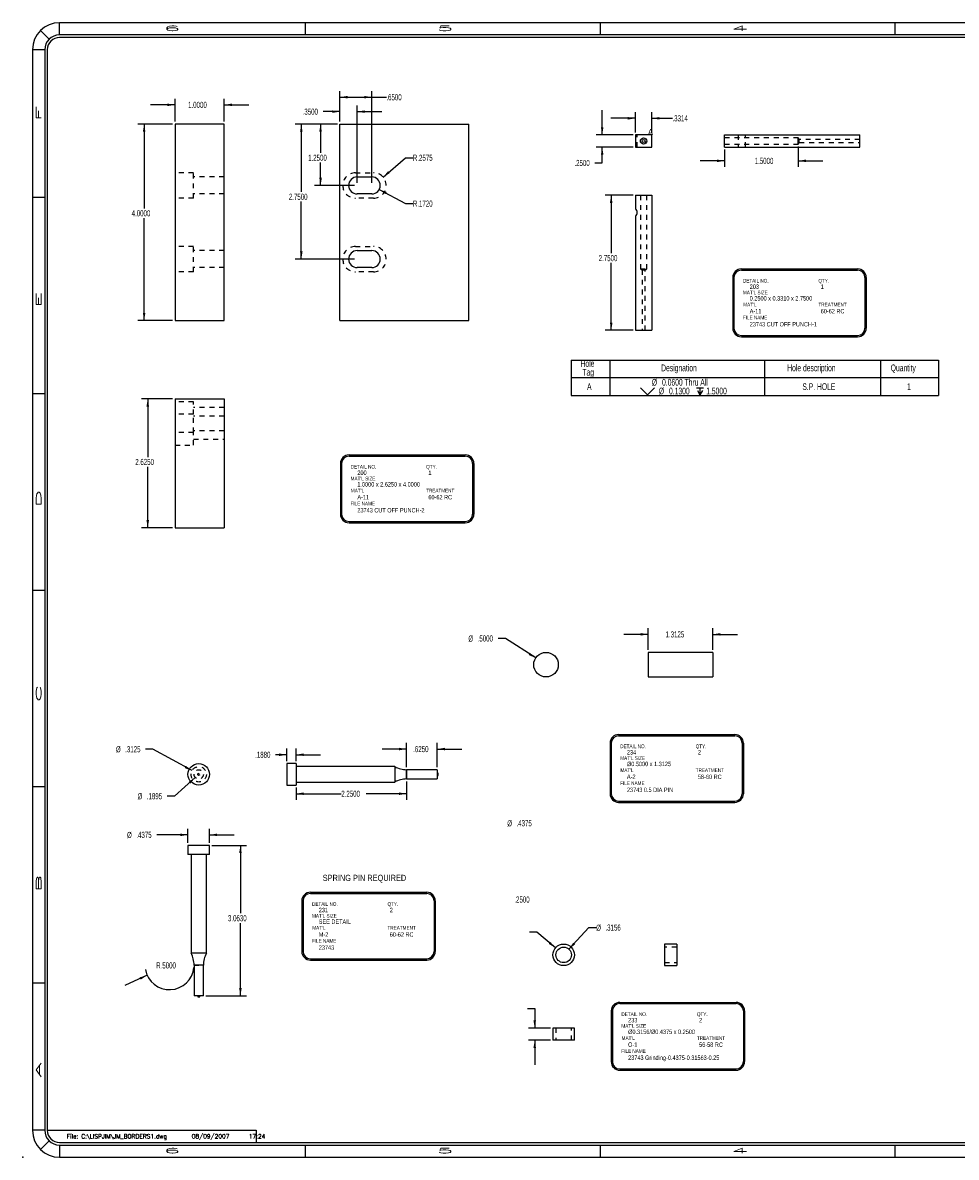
# Model space of a CAD drawing. Header units: inches. Extents: x 1802 to 2468, y -208 to -72.
# Tile 410 of 595: x 2194 to 2213, y -183 to -160. Entities that reach past the tile are written whole.
import ezdxf

# ---------------------------------------------------------------- set-up
doc = ezdxf.new("R2010")
doc.units = ezdxf.units.IN
doc.header["$LTSCALE"] = 0.5
doc.header["$MEASUREMENT"] = 0
doc.linetypes.add('HIDDEN', pattern=[0.225, 0.15, -0.075])
for name, color, linetype in [('SID-M-D', 42, 'Continuous'), ('SID-M-H', 4, 'HIDDEN'), ('SID-M-M', 233, 'Continuous'), ('SID-M-S', 105, 'Continuous')]:
    doc.layers.add(name, color=color, linetype=linetype)
doc.styles.add('DM_AUTO_PLOT_UPDATE', font='ROMANS.SHX')
doc.styles.add('R', font='ROMAND.SHX')
doc.styles.add('SLDTEXTSTYLE0', font='TXT', dxfattribs={"width": 0.595745})

# ---------------------------------------------------------------- blocks, each defined once
blk = doc.blocks.new('*U9')
at = {"layer": 'SID-M-D'}
blk.add_point((-34.75, -0.55), dxfattribs=at)
at = {"layer": 'SID-M-S'}
for p, q in [((0, 22.55), (-34, 22.55)), ((-34, 22.3), (-34, 22.55)), ((-29, 22.55), (-29, 22.3)), ((-23, 22.55), (-23, 22.3)), ((-17, 22.55), (-17, 22.3)), ((-34.212, 22.212), (-34.389, 22.389)), ((0, 22.3), (-34, 22.3)), ((0, 22.25), (-34, 22.25)), ((-34.3, 22), (-34.55, 22)), ((-34.55, 22), (-34.55, 0)), ((-34.3, 22), (-34.3, 0)), ((-34.25, 22), (-34.25, 0)), ((-34.55, 19), (-34.3, 19)), ((-34.55, 15), (-34.3, 15)), ((-34.55, 11), (-34.3, 11)), ((-34.55, 7), (-34.3, 7)), ((-34.55, 3), (-34.3, 3)), ((-34.3, 0), (-34.55, 0)), ((-34.212, -0.212), (-34.389, -0.389)), ((-34.25, 0), (-30, 0)), ((-30, 0), (-30, -0.25)), ((-34, -0.25), (0, -0.25)), ((-34, -0.3), (0, -0.3)), ((-34, -0.3), (-34, -0.55)), ((-29, -0.3), (-29, -0.55)), ((-23, -0.3), (-23, -0.55)), ((-17, -0.3), (-17, -0.55)), ((-34, -0.55), (0, -0.55))]:
    blk.add_line(p, q, dxfattribs=at)
for centre, radius, start, end in [((-34, 22), 0.55, 90, 180), ((-34, 22), 0.3, 90, 180), ((-34, 22), 0.25, 90, 180), ((-34, 0), 0.55, 180, 270), ((-34, 0), 0.3, 180, 270), ((-34, 0), 0.25, 180, 270)]:
    blk.add_arc(centre, radius, start, end, dxfattribs=at)
at = {"layer": 'SID-M-D', "style": 'R', "width": 4}
for s, p in [('6', (-31.882, 22.386)), ('5', (-26.327, 22.386)), ('4', (-20.327, 22.386)), ('6', (-31.882, -0.464)), ('5', (-26.327, -0.464)), ('4', (-20.327, -0.464))]:
    blk.add_text(s, height=0.1, dxfattribs=at).set_placement(p)
for s, p in [('F', (-34.374, 20.547)), ('E', (-34.374, 16.743)), ('D', (-34.374, 12.681)), ('C', (-34.374, 8.715)), ('B', (-34.374, 4.846)), ('A', (-34.374, 1.074))]:
    blk.add_text(s, height=0.1, rotation=90, dxfattribs=at).set_placement(p)
blk = doc.blocks.new('SW_SYMBOL_HOLE_SINK')
at = {"layer": 'SID-M-D', "color": 0}
for p, q in [((0, 34.4), (31.5, 3)), ((31.5, 3), (63, 34.4))]:
    blk.add_line(p, q, dxfattribs=at)
blk = doc.blocks.new('SW_SYMBOL_HOLE_DEPTH')
at = {"layer": 'SID-M-D', "color": 0}
for p, q in [((0, 34.4), (31.5, 34.4)), ((3.9, 21.9), (15.7, 3)), ((15.7, 34.4), (15.7, 3)), ((27.6, 21.9), (15.7, 3))]:
    blk.add_line(p, q, dxfattribs=at)

msp = doc.modelspace()

# ---------------------------------------------------------------- linework, layer by layer
at = {"layer": 'SID-M-D'}
for p, q in [((2200.6141, -161.55999), (2200.6141, -160.93884)), ((2201.2641, -162.80999), (2201.2641, -160.93884)), ((2197.25939, -161.21933), (2196.75939, -161.21933)), ((2197.25939, -161.55999), (2197.25939, -161.09433)), ((2198.25939, -161.55999), (2198.25939, -161.09433)), ((2198.25939, -161.21933), (2198.75939, -161.21933)), ((2200.6141, -161.06384), (2201.2641, -161.06384)), ((2200.6141, -161.55999), (2200.6141, -161.23265)), ((2200.9641, -162.80999), (2200.9641, -161.23265)), ((2201.2641, -161.06384), (2201.55969, -161.06384)), ((2200.6141, -161.35765), (2200.27122, -161.35765)), ((2200.9641, -161.35765), (2201.4641, -161.35765)), ((2205.9523, -161.83081), (2205.9523, -161.33081)), ((2206.62918, -161.78081), (2206.62918, -161.3687)), ((2206.96057, -161.78081), (2206.96057, -161.3687)), ((2197.20939, -161.60999), (2196.50447, -161.60999)), ((2196.62947, -161.60999), (2196.62947, -163.32674)), ((2200.5641, -161.60999), (2199.70317, -161.60999)), ((2199.82817, -161.60999), (2199.82817, -162.99177)), ((2200.5641, -161.60999), (2200.0954, -161.60999)), ((2200.2204, -161.60999), (2200.2204, -162.19708)), ((2206.62918, -161.4937), (2206.12918, -161.4937)), ((2206.96057, -161.4937), (2207.38268, -161.4937)), ((2206.57918, -161.83081), (2205.8273, -161.83081)), ((2206.57918, -162.08081), (2205.8273, -162.08081)), ((2205.9523, -162.40222), (2205.9523, -162.08081)), ((2208.4439, -162.13081), (2208.4439, -162.48436)), ((2209.9439, -162.07081), (2209.9439, -162.48436)), ((2201.49372, -162.69138), (2201.94972, -162.2963)), ((2201.94972, -162.2963), (2202.09972, -162.2963)), ((2208.4439, -162.35936), (2207.9439, -162.35936)), ((2209.9439, -162.35936), (2210.4439, -162.35936)), ((2200.2204, -162.85999), (2200.2204, -162.39552)), ((2205.8023, -162.40222), (2205.9523, -162.40222)), ((2200.9141, -162.85999), (2200.0954, -162.85999)), ((2201.41554, -162.94154), (2201.94972, -163.22917)), ((2206.57918, -163.05985), (2206.01047, -163.05985)), ((2206.13547, -163.05985), (2206.13547, -164.23966)), ((2199.82817, -164.35999), (2199.82817, -163.1902)), ((2201.94972, -163.22917), (2202.09972, -163.22917)), ((2196.62947, -165.60999), (2196.62947, -163.52518)), ((2200.9141, -164.35999), (2199.70317, -164.35999)), ((2206.13547, -165.80985), (2206.13547, -164.4381)), ((2197.20939, -165.60999), (2196.50447, -165.60999)), ((2206.57918, -165.80985), (2206.01047, -165.80985)), ((2197.20939, -167.20516), (2196.57783, -167.20516)), ((2196.70283, -167.20516), (2196.70283, -168.39068)), ((2196.70283, -169.83016), (2196.70283, -168.58911)), ((2197.20939, -169.83016), (2196.57783, -169.83016)), ((2203.98324, -172.08346), (2203.83324, -172.08346)), ((2204.59884, -172.48125), (2203.98324, -172.08346)), ((2206.89052, -171.99969), (2206.39052, -171.99969)), ((2206.89052, -172.31693), (2206.89052, -171.87469)), ((2208.20302, -172.31693), (2208.20302, -171.87469)), ((2208.20302, -171.99969), (2208.70302, -171.99969)), ((2196.80976, -174.33902), (2196.65976, -174.33902)), ((2197.60362, -174.77462), (2196.80976, -174.33902)), ((2199.53329, -174.58104), (2199.53329, -174.32557)), ((2199.72129, -174.58104), (2199.72129, -174.32557)), ((2201.97134, -174.33487), (2201.47134, -174.33487)), ((2201.97134, -174.70504), (2201.97134, -174.20987)), ((2202.59629, -174.70504), (2202.59629, -174.20987)), ((2202.59629, -174.33487), (2203.09629, -174.33487)), ((2199.53329, -174.45057), (2199.30409, -174.45057)), ((2199.72129, -174.45057), (2200.22129, -174.45057)), ((2197.67039, -174.91341), (2197.24921, -175.295)), ((2201.97134, -174.99454), (2201.97134, -175.36958)), ((2197.24921, -175.295), (2197.09921, -175.295)), ((2199.72129, -175.11854), (2199.72129, -175.36958)), ((2199.72129, -175.24458), (2200.64206, -175.24458)), ((2201.97134, -175.24458), (2201.15005, -175.24458)), ((2197.52186, -176.24529), (2197.52186, -175.95698)), ((2197.95936, -176.24529), (2197.95936, -175.95698)), ((2197.52186, -176.08198), (2196.88596, -176.08198)), ((2197.95936, -176.08198), (2198.45936, -176.08198)), ((2198.00936, -176.29529), (2198.71428, -176.29529)), ((2198.58928, -176.29529), (2198.58928, -177.67903)), ((2198.58928, -179.35829), (2198.58928, -177.87747)), ((2204.62225, -178.06229), (2204.47225, -178.06229)), ((2205.00124, -178.38366), (2204.62225, -178.06229)), ((2205.27509, -178.40913), (2205.67982, -177.97034)), ((2205.67982, -177.97034), (2205.82982, -177.97034)), ((2196.69134, -178.94169), (2196.23682, -179.15004)), ((2197.88536, -179.35829), (2198.71428, -179.35829)), ((2204.42887, -179.61532), (2204.57887, -179.61532)), ((2204.57887, -179.61532), (2204.57887, -180.01506)), ((2204.89934, -180.01506), (2204.45387, -180.01506)), ((2204.89934, -180.26506), (2204.45387, -180.26506)), ((2204.57887, -180.26506), (2204.57887, -180.76506))]:
    msp.add_line(p, q, dxfattribs=at)
at = {"layer": 'SID-M-D', "color": 0}
for p, q in [((2205.31884, -166.41482), (2205.31884, -166.77353)), ((2205.31884, -166.41482), (2206.10624, -166.41482)), ((2206.10624, -166.41482), (2206.10624, -166.77353)), ((2206.10624, -166.41482), (2209.25584, -166.41482)), ((2209.25584, -166.41482), (2209.25584, -166.77353)), ((2209.25584, -166.41482), (2211.61805, -166.41482)), ((2211.61805, -166.41482), (2211.61805, -166.77353)), ((2211.61805, -166.41482), (2212.79915, -166.41482)), ((2212.79915, -166.41482), (2212.79915, -166.77353)), ((2205.31884, -166.77353), (2206.10624, -166.77353)), ((2205.31884, -166.77353), (2205.31884, -167.13808)), ((2206.10624, -166.77353), (2209.25584, -166.77353)), ((2206.10624, -166.77353), (2206.10624, -167.13808)), ((2209.25584, -166.77353), (2211.61805, -166.77353)), ((2209.25584, -166.77353), (2209.25584, -167.13808)), ((2211.61805, -166.77353), (2212.79915, -166.77353)), ((2211.61805, -166.77353), (2211.61805, -167.13808)), ((2212.79915, -166.77353), (2212.79915, -167.13808)), ((2205.31884, -167.13808), (2206.10624, -167.13808)), ((2206.10624, -167.13808), (2209.25584, -167.13808)), ((2209.25584, -167.13808), (2211.61805, -167.13808)), ((2211.61805, -167.13808), (2212.79915, -167.13808))]:
    msp.add_line(p, q, dxfattribs=at)
at = {"layer": 'SID-M-D'}
msp.add_arc((2197.14586, -178.73333), 0.5, 190.590859, 354.289407, dxfattribs=at)
for points in [[(2197.25939, -161.21933), (2197.10339, -161.19333), (2197.10339, -161.24533)], [(2198.25939, -161.21933), (2198.41539, -161.24533), (2198.41539, -161.19333)], [(2200.6141, -161.06384), (2200.7701, -161.08984), (2200.7701, -161.03784)], [(2201.2641, -161.06384), (2201.1081, -161.03784), (2201.1081, -161.08984)], [(2200.6141, -161.35765), (2200.4581, -161.33165), (2200.4581, -161.38365)], [(2200.9641, -161.35765), (2201.1201, -161.38365), (2201.1201, -161.33165)], [(2206.62918, -161.4937), (2206.47318, -161.4677), (2206.47318, -161.5197)], [(2206.96057, -161.4937), (2207.11657, -161.5197), (2207.11657, -161.4677)], [(2196.62947, -161.60999), (2196.60347, -161.76599), (2196.65547, -161.76599)], [(2199.82817, -161.60999), (2199.80217, -161.76599), (2199.85417, -161.76599)], [(2200.2204, -161.60999), (2200.1944, -161.76599), (2200.2464, -161.76599)], [(2205.9523, -161.83081), (2205.9783, -161.67481), (2205.9263, -161.67481)], [(2205.9523, -162.08081), (2205.9263, -162.23681), (2205.9783, -162.23681)], [(2208.4439, -162.35936), (2208.2879, -162.33336), (2208.2879, -162.38536)], [(2209.9439, -162.35936), (2210.0999, -162.38536), (2210.0999, -162.33336)], [(2201.49372, -162.69138), (2201.62865, -162.60888), (2201.5946, -162.56958)], [(2200.2204, -162.85999), (2200.2464, -162.70399), (2200.1944, -162.70399)], [(2201.41554, -162.94154), (2201.54057, -163.03839), (2201.56522, -162.99261)], [(2206.13547, -163.05985), (2206.10947, -163.21585), (2206.16147, -163.21585)], [(2199.82817, -164.35999), (2199.85417, -164.20399), (2199.80217, -164.20399)], [(2196.62947, -165.60999), (2196.65547, -165.45399), (2196.60347, -165.45399)], [(2206.13547, -165.80985), (2206.16147, -165.65385), (2206.10947, -165.65385)], [(2196.70283, -167.20516), (2196.67683, -167.36116), (2196.72883, -167.36116)], [(2196.70283, -169.83016), (2196.72883, -169.67416), (2196.67683, -169.67416)], [(2206.89052, -171.99969), (2206.73452, -171.97369), (2206.73452, -172.02569)], [(2208.20302, -171.99969), (2208.35902, -172.02569), (2208.35902, -171.97369)], [(2204.59884, -172.48125), (2204.48192, -172.37475), (2204.4537, -172.41842)], [(2201.97134, -174.33487), (2201.81534, -174.30887), (2201.81534, -174.36087)], [(2202.59629, -174.33487), (2202.75229, -174.36087), (2202.75229, -174.30887)], [(2199.53329, -174.45057), (2199.37729, -174.42457), (2199.37729, -174.47657)], [(2199.72129, -174.45057), (2199.87729, -174.47657), (2199.87729, -174.42457)], [(2197.60362, -174.77462), (2197.47937, -174.67679), (2197.45435, -174.72237)], [(2197.67039, -174.91341), (2197.53732, -174.99888), (2197.57224, -175.03742)], [(2199.72129, -175.24458), (2199.87729, -175.27058), (2199.87729, -175.21858)], [(2201.97134, -175.24458), (2201.81534, -175.21858), (2201.81534, -175.27058)], [(2197.52186, -176.08198), (2197.36586, -176.05598), (2197.36586, -176.10798)], [(2197.95936, -176.08198), (2198.11536, -176.10798), (2198.11536, -176.05598)], [(2198.58928, -176.29529), (2198.56328, -176.45129), (2198.61528, -176.45129)], [(2205.00124, -178.38366), (2204.89907, -178.26294), (2204.86544, -178.3026)], [(2205.27509, -178.40913), (2205.39997, -178.31209), (2205.36174, -178.27683)], [(2196.69134, -178.94169), (2196.53869, -178.98306), (2196.56036, -179.03033)], [(2198.58928, -179.35829), (2198.61528, -179.20229), (2198.56328, -179.20229)], [(2204.57887, -180.01506), (2204.60487, -179.85906), (2204.55287, -179.85906)], [(2204.57887, -180.26506), (2204.55287, -180.42106), (2204.60487, -180.42106)]]:
    msp.add_solid(points, dxfattribs=at)
at = {"layer": 'SID-M-H'}
for p, q in [((2206.66593, -162.08081), (2206.66593, -161.83081)), ((2209.9439, -161.89081), (2208.4439, -161.89081)), ((2208.71947, -161.83081), (2208.71947, -162.08081)), ((2208.86833, -162.08081), (2208.86833, -161.83081)), ((2209.9439, -161.95581), (2209.9439, -161.89081)), ((2209.96411, -161.92581), (2209.9439, -161.89081)), ((2209.96411, -161.95581), (2209.96411, -161.92581)), ((2211.1939, -161.92581), (2209.96411, -161.92581)), ((2208.4439, -162.02081), (2209.9439, -162.02081)), ((2209.9439, -162.02081), (2209.9439, -161.95581)), ((2209.9439, -162.02081), (2209.96411, -161.98581)), ((2209.96411, -161.98581), (2209.96411, -161.95581)), ((2209.96411, -161.98581), (2211.1939, -161.98581)), ((2197.63439, -162.60249), (2197.25939, -162.60249)), ((2197.63439, -163.11749), (2197.63439, -162.60249)), ((2200.9291, -162.60249), (2201.2991, -162.60249)), ((2198.25939, -162.68799), (2197.63439, -162.68799)), ((2198.25939, -163.03199), (2197.63439, -163.03199)), ((2206.72988, -163.05985), (2206.72988, -164.55985)), ((2206.85988, -164.55985), (2206.85988, -163.05985)), ((2197.63439, -163.11749), (2197.25939, -163.11749)), ((2201.2991, -163.11749), (2200.9291, -163.11749)), ((2197.63439, -164.10249), (2197.25939, -164.10249)), ((2197.63439, -164.61749), (2197.63439, -164.10249)), ((2198.25939, -164.18799), (2197.63439, -164.18799)), ((2200.9291, -164.10249), (2201.2991, -164.10249)), ((2197.63439, -164.61749), (2197.25939, -164.61749)), ((2198.25939, -164.53199), (2197.63439, -164.53199)), ((2201.2991, -164.61749), (2200.9291, -164.61749)), ((2206.72988, -164.55985), (2206.85988, -164.55985)), ((2206.72988, -164.55985), (2206.76488, -164.58006)), ((2206.76488, -164.58006), (2206.82488, -164.58006)), ((2206.76488, -164.58006), (2206.76488, -165.80985)), ((2206.82488, -164.58006), (2206.85988, -164.55985)), ((2206.82488, -165.80985), (2206.82488, -164.58006)), ((2197.63439, -167.26266), (2197.25939, -167.26266)), ((2197.63439, -167.52016), (2197.63439, -167.26266)), ((2198.25939, -167.38316), (2197.63439, -167.38316)), ((2197.63439, -167.52016), (2197.25939, -167.52016)), ((2197.63439, -167.52016), (2197.25939, -167.52016)), ((2197.63439, -167.52016), (2197.25939, -167.52016)), ((2197.63439, -167.52016), (2197.25939, -167.52016)), ((2197.63439, -167.89016), (2197.63439, -167.52016)), ((2198.25939, -167.55516), (2197.63439, -167.55516)), ((2198.25939, -167.55516), (2197.63439, -167.55516)), ((2198.25939, -167.55516), (2197.63439, -167.55516)), ((2198.25939, -167.55516), (2197.63439, -167.55516)), ((2197.63439, -167.89016), (2197.25939, -167.89016)), ((2197.63439, -167.89016), (2197.25939, -167.89016)), ((2197.63439, -167.89016), (2197.25939, -167.89016)), ((2197.63439, -167.89016), (2197.25939, -167.89016)), ((2198.25939, -167.85516), (2197.63439, -167.85516)), ((2198.25939, -167.85516), (2197.63439, -167.85516)), ((2198.25939, -167.85516), (2197.63439, -167.85516)), ((2198.25939, -167.85516), (2197.63439, -167.85516)), ((2197.63439, -168.14766), (2197.63439, -167.89016)), ((2197.25939, -168.14766), (2197.63439, -168.14766)), ((2197.63439, -168.02716), (2198.25939, -168.02716)), ((2201.97134, -174.84979), (2201.97134, -174.75504)), ((2201.97134, -174.94454), (2201.97134, -174.84979)), ((2207.46957, -178.36732), (2207.21957, -178.36732)), ((2197.64586, -178.73333), (2197.83536, -178.73333)), ((2207.21957, -178.68295), (2207.46957, -178.68295)), ((2205.01027, -180.01506), (2205.01027, -180.26506)), ((2205.3259, -180.26506), (2205.3259, -180.01506))]:
    msp.add_line(p, q, dxfattribs=at)
for radius in [0.15625, 0.09475, 0.0205]:
    msp.add_circle((2197.74061, -174.84979), radius, dxfattribs=at)
for centre, start, end in [((2200.9291, -162.85999), 90, 270), ((2201.2991, -162.85999), 270, 90), ((2200.9291, -164.35999), 90, 270), ((2201.2991, -164.35999), 270, 90)]:
    msp.add_arc(centre, 0.2575, start, end, dxfattribs=at)
at = {"layer": 'SID-M-M'}
for p, q in [((2208.78444, -164.55978), (2211.15043, -164.55978)), ((2208.78444, -164.58478), (2211.15043, -164.58478)), ((2208.60944, -164.73478), (2208.60944, -165.7653)), ((2208.63444, -164.73478), (2208.63444, -165.7653)), ((2211.30043, -164.73478), (2211.30043, -165.7653)), ((2211.32543, -164.73478), (2211.32543, -165.7653)), ((2208.78444, -165.9153), (2211.15043, -165.9153)), ((2208.78444, -165.9403), (2211.15043, -165.9403)), ((2200.79941, -168.34691), (2203.16539, -168.34691)), ((2200.79941, -168.37191), (2203.16539, -168.37191)), ((2200.62441, -168.52191), (2200.62441, -169.55243)), ((2200.64941, -168.52191), (2200.64941, -169.55243)), ((2203.31539, -168.52191), (2203.31539, -169.55243)), ((2203.34039, -168.52191), (2203.34039, -169.55243)), ((2200.79941, -169.70243), (2203.16539, -169.70243)), ((2200.79941, -169.72743), (2203.16539, -169.72743)), ((2206.2861, -174.03931), (2208.65209, -174.03931)), ((2206.2861, -174.06431), (2208.65209, -174.06431)), ((2206.1111, -174.21431), (2206.1111, -175.24484)), ((2206.1361, -174.21431), (2206.1361, -175.24484)), ((2208.80209, -174.21431), (2208.80209, -175.24484)), ((2208.82709, -174.21431), (2208.82709, -175.24484)), ((2206.2861, -175.39484), (2208.65209, -175.39484)), ((2206.2861, -175.41984), (2208.65209, -175.41984)), ((2200.01371, -177.24985), (2202.3797, -177.24985)), ((2200.01371, -177.27485), (2202.3797, -177.27485)), ((2199.83871, -177.42485), (2199.83871, -178.45537)), ((2199.86371, -177.42485), (2199.86371, -178.45537)), ((2202.5297, -177.42485), (2202.5297, -178.45537)), ((2202.5547, -177.42485), (2202.5547, -178.45537)), ((2200.01371, -178.60537), (2202.3797, -178.60537)), ((2200.01371, -178.63037), (2202.3797, -178.63037)), ((2206.13511, -179.66751), (2206.13511, -180.69803)), ((2206.16011, -179.66751), (2206.16011, -180.69803)), ((2206.31011, -179.49251), (2208.67609, -179.49251)), ((2206.31011, -179.51751), (2208.67609, -179.51751)), ((2208.82609, -179.66751), (2208.82609, -180.69803)), ((2208.85109, -179.66751), (2208.85109, -180.69803)), ((2206.31011, -180.84803), (2208.67609, -180.84803)), ((2206.31011, -180.87303), (2208.67609, -180.87303))]:
    msp.add_line(p, q, dxfattribs=at)
for centre, radius, start, end in [((2208.78444, -164.73478), 0.175, 90, 180), ((2208.78444, -164.73478), 0.15, 90, 180), ((2211.15043, -164.73478), 0.175, 0, 90), ((2211.15043, -164.73478), 0.15, 0, 90), ((2208.78444, -165.7653), 0.175, 180, 270), ((2208.78444, -165.7653), 0.15, 180, 270), ((2211.15043, -165.7653), 0.15, 270, 0), ((2211.15043, -165.7653), 0.175, 270, 0), ((2200.79941, -168.52191), 0.175, 90, 180), ((2200.79941, -168.52191), 0.15, 90, 180), ((2203.16539, -168.52191), 0.175, 0, 90), ((2203.16539, -168.52191), 0.15, 0, 90), ((2200.79941, -169.55243), 0.175, 180, 270), ((2200.79941, -169.55243), 0.15, 180, 270), ((2203.16539, -169.55243), 0.15, 270, 0), ((2203.16539, -169.55243), 0.175, 270, 0), ((2206.2861, -174.21431), 0.175, 90, 180), ((2206.2861, -174.21431), 0.15, 90, 180), ((2208.65209, -174.21431), 0.175, 0, 90), ((2208.65209, -174.21431), 0.15, 0, 90), ((2206.2861, -175.24484), 0.175, 180, 270), ((2206.2861, -175.24484), 0.15, 180, 270), ((2208.65209, -175.24484), 0.15, 270, 0), ((2208.65209, -175.24484), 0.175, 270, 0), ((2200.01371, -177.42485), 0.175, 90, 180), ((2200.01371, -177.42485), 0.15, 90, 180), ((2202.3797, -177.42485), 0.175, 0, 90), ((2202.3797, -177.42485), 0.15, 0, 90), ((2200.01371, -178.45537), 0.175, 180, 270), ((2200.01371, -178.45537), 0.15, 180, 270), ((2202.3797, -178.45537), 0.15, 270, 0), ((2202.3797, -178.45537), 0.175, 270, 0), ((2206.31011, -179.66751), 0.175, 90, 180), ((2206.31011, -179.66751), 0.15, 90, 180), ((2208.67609, -179.66751), 0.175, 0, 90), ((2208.67609, -179.66751), 0.15, 0, 90), ((2206.31011, -180.69803), 0.175, 180, 270), ((2206.31011, -180.69803), 0.15, 180, 270), ((2208.67609, -180.69803), 0.15, 270, 0), ((2208.67609, -180.69803), 0.175, 270, 0)]:
    msp.add_arc(centre, radius, start, end, dxfattribs=at)
at = {"layer": 'SID-M-S'}
for p, q in [((2198.25939, -161.60999), (2197.25939, -161.60999)), ((2197.25939, -161.60999), (2197.25939, -165.60999)), ((2198.25939, -165.60999), (2198.25939, -161.60999)), ((2200.6141, -165.60999), (2200.6141, -161.60999)), ((2200.6141, -161.60999), (2203.2391, -161.60999)), ((2203.2391, -165.60999), (2203.2391, -161.60999)), ((2206.96057, -161.83081), (2206.62918, -161.83081)), ((2206.62918, -161.83081), (2206.62918, -162.08081)), ((2206.96057, -162.08081), (2206.96057, -161.83081)), ((2208.4439, -162.08081), (2208.4439, -161.83081)), ((2208.4439, -161.83081), (2211.1939, -161.83081)), ((2211.1939, -162.08081), (2211.1939, -161.83081)), ((2206.62918, -162.08081), (2206.96057, -162.08081)), ((2208.4439, -162.08081), (2211.1939, -162.08081)), ((2200.9641, -162.68799), (2201.2641, -162.68799)), ((2201.2641, -163.03199), (2200.9641, -163.03199)), ((2206.62918, -163.05985), (2206.96057, -163.05985)), ((2206.62918, -163.05985), (2206.62918, -163.33542)), ((2206.96057, -163.05985), (2206.96057, -165.80985)), ((2206.62918, -163.48428), (2206.62918, -165.80985)), ((2200.9641, -164.18799), (2201.2641, -164.18799)), ((2201.2641, -164.53199), (2200.9641, -164.53199)), ((2197.25939, -165.60999), (2198.25939, -165.60999)), ((2200.6141, -165.60999), (2203.2391, -165.60999)), ((2206.62918, -165.80985), (2206.96057, -165.80985)), ((2197.25939, -167.20516), (2198.25939, -167.20516)), ((2197.25939, -167.20516), (2197.25939, -169.83016)), ((2198.25939, -167.20516), (2198.25939, -169.83016)), ((2197.25939, -169.83016), (2198.25939, -169.83016)), ((2208.20302, -172.36693), (2206.89052, -172.36693)), ((2206.89052, -172.36693), (2206.89052, -172.86693)), ((2208.20302, -172.36693), (2208.20302, -172.86693)), ((2206.89052, -172.86693), (2208.20302, -172.86693)), ((2199.72129, -174.63104), (2199.53329, -174.63104)), ((2199.53329, -174.63104), (2199.53329, -175.06854)), ((2199.72129, -174.63104), (2199.72129, -175.06854)), ((2201.73109, -174.69354), (2199.72129, -174.69354)), ((2201.73109, -174.69354), (2201.73109, -175.00604)), ((2202.59629, -174.75504), (2201.97134, -174.75504)), ((2201.97134, -174.75504), (2201.97134, -174.94454)), ((2202.59629, -174.75504), (2202.59629, -174.94454)), ((2202.61679, -174.82929), (2202.59629, -174.82929)), ((2202.61679, -174.84979), (2202.61679, -174.82929)), ((2202.61679, -174.87029), (2202.61679, -174.84979)), ((2199.53329, -175.06854), (2199.72129, -175.06854)), ((2199.72129, -175.00604), (2201.73109, -175.00604)), ((2201.97134, -174.94454), (2202.59629, -174.94454)), ((2202.59629, -174.87029), (2202.61679, -174.87029)), ((2197.52186, -176.29529), (2197.52186, -176.48329)), ((2197.95936, -176.29529), (2197.52186, -176.29529)), ((2197.95936, -176.48329), (2197.52186, -176.48329)), ((2197.58436, -176.48329), (2197.58436, -178.49309)), ((2197.89686, -178.49309), (2197.89686, -176.48329)), ((2197.95936, -176.48329), (2197.95936, -176.29529)), ((2207.46957, -178.30638), (2207.21957, -178.30638)), ((2207.21957, -178.30638), (2207.21957, -178.74388)), ((2207.46957, -178.30638), (2207.46957, -178.74388)), ((2197.89686, -178.49309), (2197.58436, -178.49309)), ((2197.64586, -178.73333), (2197.64586, -179.35829)), ((2197.83536, -178.73333), (2197.64586, -178.73333)), ((2197.83536, -179.35829), (2197.83536, -178.73333)), ((2207.21957, -178.74388), (2207.46957, -178.74388)), ((2197.83536, -179.35829), (2197.64586, -179.35829)), ((2197.72011, -179.35829), (2197.72011, -179.37879)), ((2197.72011, -179.37879), (2197.76111, -179.37879)), ((2197.76111, -179.37879), (2197.76111, -179.35829)), ((2204.94934, -180.01506), (2204.94934, -180.26506)), ((2205.38684, -180.01506), (2204.94934, -180.01506)), ((2205.38684, -180.26506), (2205.38684, -180.01506)), ((2205.38684, -180.26506), (2204.94934, -180.26506))]:
    msp.add_line(p, q, dxfattribs=at)
for centre, radius in [((2206.79488, -161.95581), 0.065), ((2206.79488, -161.95581), 0.03), ((2204.80881, -172.61693), 0.25), ((2197.74061, -174.84979), 0.21875), ((2205.16809, -178.52513), 0.21875), ((2205.16809, -178.52513), 0.15781)]:
    msp.add_circle(centre, radius, dxfattribs=at)
for centre, radius, start, end in [((2200.9641, -162.85999), 0.172, 90, 270), ((2201.2641, -162.85999), 0.172, 270, 90), ((2206.57218, -163.40985), 0.09375, 307.44503, 52.55497), ((2200.9641, -164.35999), 0.172, 90, 270), ((2201.2641, -164.35999), 0.172, 270, 90), ((2201.97134, -174.25504), 0.5, 241.282566, 270), ((2201.97134, -175.44454), 0.5, 90, 118.717434), ((2197.14586, -178.73333), 0.5, 0, 28.717434), ((2198.33536, -178.73333), 0.5, 151.282566, 180)]:
    msp.add_arc(centre, radius, start, end, dxfattribs=at)

# ---------------------------------------------------------------- block references
at = {"layer": 'SID-M-D'}
msp.add_blockref('*U9', (2228.90783, -182.09685), dxfattribs=at)
at = {"layer": 'SID-M-D', "color": 0, "xscale": 0.004470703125, "yscale": 0.004470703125, "zscale": 0.004470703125}
for name, p in [('SW_SYMBOL_HOLE_SINK', (2206.73277, -167.13529)), ('SW_SYMBOL_HOLE_DEPTH', (2207.87245, -167.13529))]:
    msp.add_blockref(name, p, dxfattribs=at)

# ---------------------------------------------------------------- texts
at = {"layer": 'SID-M-D', "style": 'SLDTEXTSTYLE0', "width": 0.75}
for s, height, p in [('A', 0.125, (2206.88551, -161.83503)), ('DETAIL NO.', 0.075, (2208.81732, -164.83757)), ('203', 0.09, (2208.95426, -164.96685)), ('QTY.', 0.075, (2210.35356, -164.83757)), ('1', 0.09, (2210.39929, -164.96685)), ("MAT'L SIZE", 0.075, (2208.81732, -165.07768)), ('0.2500 x 0.3310 x 2.7500', 0.09, (2208.95426, -165.20366)), ("MAT'L", 0.075, (2208.82195, -165.32385)), ('A-11', 0.09, (2208.95426, -165.46489)), ('TREATMENT', 0.075, (2210.35356, -165.32385)), ('60-62 RC', 0.09, (2210.39929, -165.46597)), ('FILE NAME', 0.075, (2208.81603, -165.58798)), ('23743 CUT OFF PUNCH-1', 0.09, (2208.95426, -165.731)), ('DETAIL NO.', 0.075, (2200.83228, -168.6247)), ('QTY.', 0.075, (2202.36852, -168.6247)), ("MAT'L SIZE", 0.075, (2200.83228, -168.86481)), ('200', 0.09, (2200.96922, -168.75398)), ('1', 0.09, (2202.41425, -168.75398)), ("MAT'L", 0.075, (2200.83691, -169.11098)), ('1.0000 x 2.6250 x 4.0000', 0.09, (2200.96922, -168.99079)), ('TREATMENT', 0.075, (2202.36852, -169.11098)), ('FILE NAME', 0.075, (2200.83099, -169.37511)), ('A-11', 0.09, (2200.96922, -169.25203)), ('60-62 RC', 0.09, (2202.41425, -169.2531)), ('23743 CUT OFF PUNCH-2', 0.09, (2200.96922, -169.51813)), ('DETAIL NO.', 0.075, (2206.31898, -174.31711)), ('234', 0.09, (2206.45592, -174.44639)), ('QTY.', 0.075, (2207.85522, -174.31711)), ('2', 0.09, (2207.90095, -174.44639)), ("MAT'L SIZE", 0.075, (2206.31898, -174.55722)), ('Ø0.5000 x 1.3125', 0.09, (2206.45592, -174.68319)), ("MAT'L", 0.075, (2206.32361, -174.80339)), ('A-2', 0.09, (2206.45592, -174.94443)), ('TREATMENT', 0.075, (2207.85522, -174.80339)), ('58-60 RC', 0.09, (2207.90095, -174.9455)), ('FILE NAME', 0.075, (2206.31769, -175.06751)), ('23743 0.5 DIA PIN', 0.09, (2206.45592, -175.21053)), ('SPRING PIN REQUIRED', 0.125, (2200.26416, -177.02014)), ('DETAIL NO.', 0.075, (2200.04659, -177.52764)), ('231', 0.09, (2200.18353, -177.65692)), ('QTY.', 0.075, (2201.58283, -177.52764)), ('2', 0.09, (2201.62856, -177.65692)), ("MAT'L SIZE", 0.075, (2200.04659, -177.76775)), ('SEE DETAIL', 0.09, (2200.18353, -177.89372)), ("MAT'L", 0.075, (2200.05122, -178.01392)), ('M-2', 0.09, (2200.18353, -178.15496)), ('TREATMENT', 0.075, (2201.58283, -178.01392)), ('60-62 RC', 0.09, (2201.62856, -178.15604)), ('FILE NAME', 0.075, (2200.04529, -178.27805)), ('23743 ', 0.09, (2200.18353, -178.42106)), ('DETAIL NO.', 0.075, (2206.34299, -179.7703)), ('QTY.', 0.075, (2207.87923, -179.7703)), ("MAT'L SIZE", 0.075, (2206.34299, -180.01041)), ('233', 0.09, (2206.47993, -179.89958)), ('2', 0.09, (2207.92496, -179.89958)), ("MAT'L", 0.075, (2206.34762, -180.25658)), ('Ø0.3156/Ø0.4375 x 0.2500', 0.09, (2206.47993, -180.13638)), ('O-1', 0.09, (2206.47993, -180.39762)), ('TREATMENT', 0.075, (2207.87923, -180.25658)), ('56-58 RC', 0.09, (2207.92496, -180.39869)), ('FILE NAME', 0.075, (2206.34169, -180.5207)), ('23743 Grinding-0.4375-0.31563-0.25', 0.09, (2206.47993, -180.66372))]:
    msp.add_text(s, height=height, dxfattribs=at).set_placement(p)
at = {"layer": 'SID-M-D', "char_height": 0.125, "attachment_point": 1, "style": 'SLDTEXTSTYLE0'}
for s, insert in [('.6500', (2201.55969, -161.00193)), ('1.0000', (2197.52386, -161.15741)), ('.3500', (2199.8556, -161.29574)), ('.3314', (2207.38268, -161.43178)), ('1.2500', (2199.96641, -162.23438)), ('R.2575', (2202.09972, -162.23438)), ('.2500', (2205.38668, -162.34031)), ('1.5000', (2209.05606, -162.29744)), ('2.7500', (2199.57418, -163.02907)), ('R.1720', (2202.09972, -163.16726)), ('4.0000', (2196.37548, -163.36404)), ('2.7500', (2205.88148, -164.27697)), ('2.6250', (2196.44883, -168.42798)), ('%%c', (2203.2291, -172.02251)), ('.5000', (2203.41761, -172.0206)), ('1.3125', (2207.24201, -171.93777)), ('%%c', (2196.05562, -174.27806)), ('.3125', (2196.24413, -174.27616)), ('.1880', (2198.88846, -174.38865)), ('.6250', (2202.10536, -174.27295)), ('%%c', (2196.49507, -175.23404)), ('.1895', (2196.68359, -175.23213)), ('2.2500', (2200.64206, -175.18267)), ('%%c', (2204.01927, -175.78426)), ('.4375', (2204.20778, -175.78235)), ('%%c', (2196.28182, -176.02102)), ('.4375', (2196.47033, -176.01912)), ('.2500', (2204.16441, -177.33633)), ('3.0630', (2198.33528, -177.71633)), ('%%c', (2205.82982, -177.90938)), ('.3156', (2206.01834, -177.90747)), ('R.5000', (2196.87503, -178.6771))]:
    msp.add_mtext(s, dxfattribs=dict(at, insert=insert))
at = {"layer": 'SID-M-D', "color": 0, "attachment_point": 1, "style": 'SLDTEXTSTYLE0'}
for s, insert, char_height in [('Hole', (2205.51149, -166.41655), 0.137795), ('Designation', (2207.15273, -166.50564), 0.1377953), ('Hole description', (2209.7183, -166.50564), 0.1377953), ('Quantity', (2211.82411, -166.50564), 0.137795), ('Tag', (2205.54881, -166.59472), 0.137795), ('A', (2205.6446, -166.88768), 0.1378), ('%%c', (2206.96289, -166.7986), 0.137795), ('%%c', (2207.10465, -166.97677), 0.137795), ('0.0600 Thru All', (2207.1707, -166.7986), 0.1377953), ('0.1300', (2207.31246, -166.97677), 0.137795), ('1.5000', (2208.06932, -166.97677), 0.137795), ('S.P. HOLE', (2210.02624, -166.88768), 0.137795), ('1', (2212.15769, -166.88768), 0.1378)]:
    msp.add_mtext(s, dxfattribs=dict(at, insert=insert, char_height=char_height))
at = {"layer": 'SID-M-S', "style": 'DM_AUTO_PLOT_UPDATE'}
msp.add_text('File: C:\\LISPJIM\\JM_BORDERS1.dwg     08/09/2007     17:24', height=0.0876843, dxfattribs=at).set_placement((2195.05785, -182.26305))

doc.saveas('drawing.dxf')
